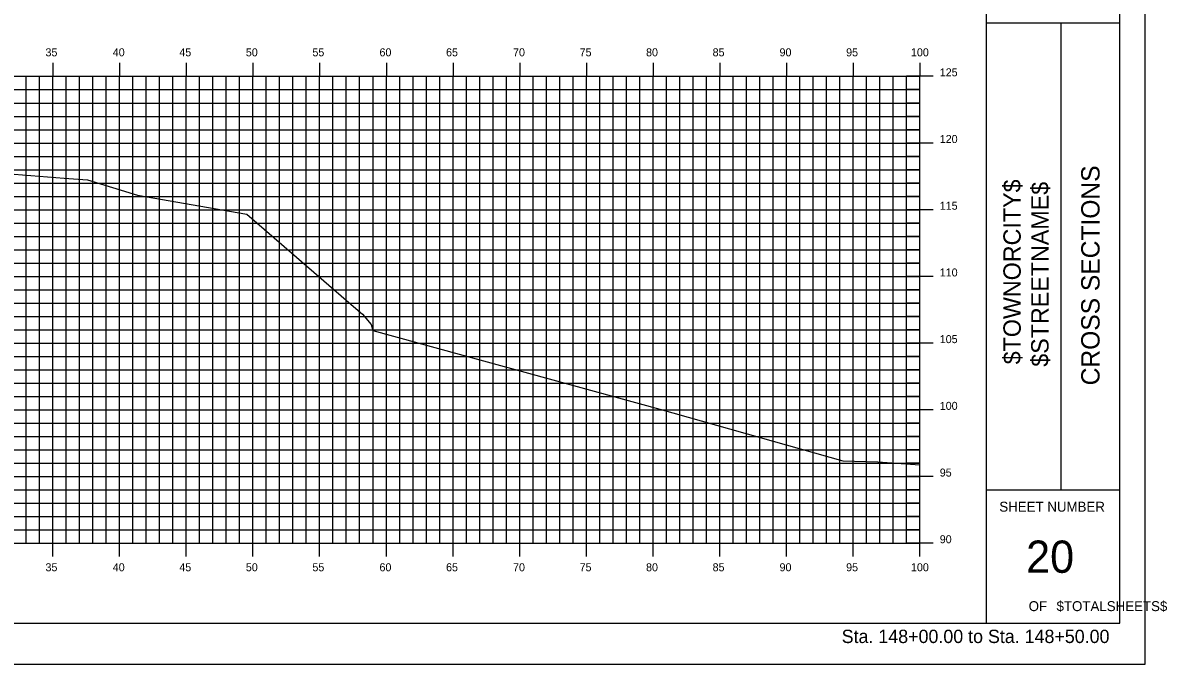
# Model space of a CAD drawing. Extents: x 850598 to 870284, y 366541 to 366651.
# Drawn here: x 850905.4 to 850991.2, y 366541.2 to 366589.2 of the extents above; entities that cross this region are included whole.
import ezdxf

# ---------------------------------------------------------------- set-up
doc = ezdxf.new("R2010")
doc.units = 0
for name, color, linetype in [('BORDER', 7, 'Continuous'), ('H_V ANNOTATION', 7, 'Continuous'), ('HIGHWAY_TITLE', 7, 'Continuous'), ('MAJOR', 7, 'Continuous'), ('MINOR', 7, 'Continuous'), ('PLOT BOUNDARY', 7, 'Continuous'), ('S_Roadway_Centerline', 7, 'Continuous')]:
    doc.layers.add(name, color=color, linetype=linetype)

msp = doc.modelspace()

# ---------------------------------------------------------------- linework, layer by layer
at = {"layer": 'BORDER'}
for p, q in [((850977.654, 366544.225), (850977.654, 366649.225)), ((850987.654, 366544.225), (850987.654, 366649.225)), ((850977.654, 366589.228), (850987.654, 366589.228)), ((850983.245, 366554.228), (850983.245, 366589.228)), ((850977.654, 366554.228), (850987.654, 366554.228)), ((850827.654, 366544.225), (850987.654, 366544.225))]:
    msp.add_line(p, q, dxfattribs=at)
at = {"layer": 'MAJOR'}
for p, q in [((850907.653, 366586.227), (850907.653, 366585.225)), ((850907.653, 366586.227), (850907.653, 366585.225)), ((850912.653, 366586.227), (850912.653, 366585.225)), ((850912.653, 366586.227), (850912.653, 366585.225)), ((850917.653, 366586.227), (850917.653, 366585.225)), ((850917.653, 366586.227), (850917.653, 366585.225)), ((850922.653, 366586.227), (850922.653, 366585.225)), ((850922.653, 366586.227), (850922.653, 366585.225)), ((850927.653, 366586.227), (850927.653, 366585.225)), ((850927.653, 366586.227), (850927.653, 366585.225)), ((850932.653, 366586.227), (850932.653, 366585.225)), ((850932.653, 366586.227), (850932.653, 366585.225)), ((850937.653, 366586.227), (850937.653, 366585.225)), ((850937.653, 366586.227), (850937.653, 366585.225)), ((850942.653, 366586.227), (850942.653, 366585.225)), ((850942.653, 366586.227), (850942.653, 366585.225)), ((850947.653, 366586.227), (850947.653, 366585.225)), ((850947.653, 366586.227), (850947.653, 366585.225)), ((850952.653, 366586.227), (850952.653, 366585.225)), ((850952.653, 366586.227), (850952.653, 366585.225)), ((850957.653, 366586.227), (850957.653, 366585.225)), ((850957.653, 366586.227), (850957.653, 366585.225)), ((850962.653, 366586.227), (850962.653, 366585.225)), ((850962.653, 366586.227), (850962.653, 366585.225)), ((850967.653, 366586.227), (850967.653, 366585.225)), ((850967.653, 366586.227), (850967.653, 366585.225)), ((850972.653, 366586.227), (850972.653, 366585.225)), ((850972.653, 366586.227), (850972.653, 366585.225)), ((850832.653, 366585.225), (850972.653, 366585.225)), ((850832.653, 366585.225), (850972.653, 366585.225)), ((850832.653, 366585.225), (850972.653, 366585.225)), ((850832.653, 366585.225), (850972.653, 366585.225)), ((850907.653, 366550.225), (850907.653, 366585.225)), ((850907.653, 366550.225), (850907.653, 366585.225)), ((850912.653, 366550.225), (850912.653, 366585.225)), ((850912.653, 366550.225), (850912.653, 366585.225)), ((850917.653, 366550.225), (850917.653, 366585.225)), ((850917.653, 366550.225), (850917.653, 366585.225)), ((850922.653, 366550.225), (850922.653, 366585.225)), ((850922.653, 366550.225), (850922.653, 366585.225)), ((850927.653, 366550.225), (850927.653, 366585.225)), ((850927.653, 366550.225), (850927.653, 366585.225)), ((850932.653, 366550.225), (850932.653, 366585.225)), ((850932.653, 366550.225), (850932.653, 366585.225)), ((850937.653, 366550.225), (850937.653, 366585.225)), ((850937.653, 366550.225), (850937.653, 366585.225)), ((850942.653, 366550.225), (850942.653, 366585.225)), ((850942.653, 366550.225), (850942.653, 366585.225)), ((850947.653, 366550.225), (850947.653, 366585.225)), ((850947.653, 366550.225), (850947.653, 366585.225)), ((850952.653, 366550.225), (850952.653, 366585.225)), ((850952.653, 366550.225), (850952.653, 366585.225)), ((850957.653, 366550.225), (850957.653, 366585.225)), ((850957.653, 366550.225), (850957.653, 366585.225)), ((850962.653, 366550.225), (850962.653, 366585.225)), ((850962.653, 366550.225), (850962.653, 366585.225)), ((850967.653, 366550.225), (850967.653, 366585.225)), ((850967.653, 366550.225), (850967.653, 366585.225)), ((850973.655, 366585.225), (850971.651, 366585.225)), ((850973.655, 366585.225), (850971.651, 366585.225)), ((850972.653, 366550.225), (850972.653, 366585.225)), ((850972.653, 366550.225), (850972.653, 366585.225)), ((850972.653, 366550.225), (850972.653, 366585.225)), ((850972.653, 366550.225), (850972.653, 366585.225)), ((850832.653, 366580.225), (850972.653, 366580.225)), ((850832.653, 366580.225), (850972.653, 366580.225)), ((850973.655, 366580.225), (850971.651, 366580.225)), ((850973.655, 366580.225), (850971.651, 366580.225)), ((850832.653, 366575.225), (850972.653, 366575.225)), ((850832.653, 366575.225), (850972.653, 366575.225)), ((850973.655, 366575.225), (850971.651, 366575.225)), ((850973.655, 366575.225), (850971.651, 366575.225)), ((850832.653, 366570.225), (850972.653, 366570.225)), ((850832.653, 366570.225), (850972.653, 366570.225)), ((850973.655, 366570.225), (850971.651, 366570.225)), ((850973.655, 366570.225), (850971.651, 366570.225)), ((850832.653, 366565.225), (850972.653, 366565.225)), ((850832.653, 366565.225), (850972.653, 366565.225)), ((850973.655, 366565.225), (850971.651, 366565.225)), ((850973.655, 366565.225), (850971.651, 366565.225)), ((850832.653, 366560.225), (850972.653, 366560.225)), ((850832.653, 366560.225), (850972.653, 366560.225)), ((850973.655, 366560.225), (850971.651, 366560.225)), ((850973.655, 366560.225), (850971.651, 366560.225)), ((850832.653, 366555.225), (850972.653, 366555.225)), ((850832.653, 366555.225), (850972.653, 366555.225)), ((850973.655, 366555.225), (850971.651, 366555.225)), ((850973.655, 366555.225), (850971.651, 366555.225)), ((850832.653, 366550.225), (850972.653, 366550.225)), ((850832.653, 366550.225), (850972.653, 366550.225)), ((850832.653, 366550.225), (850972.653, 366550.225)), ((850832.653, 366550.225), (850972.653, 366550.225)), ((850907.653, 366549.223), (850907.653, 366550.225)), ((850907.653, 366549.223), (850907.653, 366550.225)), ((850912.653, 366549.223), (850912.653, 366550.225)), ((850912.653, 366549.223), (850912.653, 366550.225)), ((850917.653, 366549.223), (850917.653, 366550.225)), ((850917.653, 366549.223), (850917.653, 366550.225)), ((850922.653, 366549.223), (850922.653, 366550.225)), ((850922.653, 366549.223), (850922.653, 366550.225)), ((850927.653, 366549.223), (850927.653, 366550.225)), ((850927.653, 366549.223), (850927.653, 366550.225)), ((850932.653, 366549.223), (850932.653, 366550.225)), ((850932.653, 366549.223), (850932.653, 366550.225)), ((850937.653, 366549.223), (850937.653, 366550.225)), ((850937.653, 366549.223), (850937.653, 366550.225)), ((850942.653, 366549.223), (850942.653, 366550.225)), ((850942.653, 366549.223), (850942.653, 366550.225)), ((850947.653, 366549.223), (850947.653, 366550.225)), ((850947.653, 366549.223), (850947.653, 366550.225)), ((850952.653, 366549.223), (850952.653, 366550.225)), ((850952.653, 366549.223), (850952.653, 366550.225)), ((850957.653, 366549.223), (850957.653, 366550.225)), ((850957.653, 366549.223), (850957.653, 366550.225)), ((850962.653, 366549.223), (850962.653, 366550.225)), ((850962.653, 366549.223), (850962.653, 366550.225)), ((850967.653, 366549.223), (850967.653, 366550.225)), ((850967.653, 366549.223), (850967.653, 366550.225)), ((850973.655, 366550.225), (850971.651, 366550.225)), ((850973.655, 366550.225), (850971.651, 366550.225)), ((850972.653, 366549.223), (850972.653, 366550.225)), ((850972.653, 366549.223), (850972.653, 366550.225))]:
    msp.add_line(p, q, dxfattribs=at)
at = {"layer": 'MINOR'}
for p, q in [((850905.653, 366550.225), (850905.653, 366585.225)), ((850905.653, 366550.225), (850905.653, 366585.225)), ((850906.653, 366550.225), (850906.653, 366585.225)), ((850906.653, 366550.225), (850906.653, 366585.225)), ((850908.653, 366550.225), (850908.653, 366585.225)), ((850908.653, 366550.225), (850908.653, 366585.225)), ((850909.653, 366550.225), (850909.653, 366585.225)), ((850909.653, 366550.225), (850909.653, 366585.225)), ((850910.653, 366550.225), (850910.653, 366585.225)), ((850910.653, 366550.225), (850910.653, 366585.225)), ((850911.653, 366550.225), (850911.653, 366585.225)), ((850911.653, 366550.225), (850911.653, 366585.225)), ((850913.653, 366550.225), (850913.653, 366585.225)), ((850913.653, 366550.225), (850913.653, 366585.225)), ((850914.653, 366550.225), (850914.653, 366585.225)), ((850914.653, 366550.225), (850914.653, 366585.225)), ((850915.653, 366550.225), (850915.653, 366585.225)), ((850915.653, 366550.225), (850915.653, 366585.225)), ((850916.653, 366550.225), (850916.653, 366585.225)), ((850916.653, 366550.225), (850916.653, 366585.225)), ((850918.653, 366550.225), (850918.653, 366585.225)), ((850918.653, 366550.225), (850918.653, 366585.225)), ((850919.653, 366550.225), (850919.653, 366585.225)), ((850919.653, 366550.225), (850919.653, 366585.225)), ((850920.653, 366550.225), (850920.653, 366585.225)), ((850920.653, 366550.225), (850920.653, 366585.225)), ((850921.653, 366550.225), (850921.653, 366585.225)), ((850921.653, 366550.225), (850921.653, 366585.225)), ((850923.653, 366550.225), (850923.653, 366585.225)), ((850923.653, 366550.225), (850923.653, 366585.225)), ((850924.653, 366550.225), (850924.653, 366585.225)), ((850924.653, 366550.225), (850924.653, 366585.225)), ((850925.653, 366550.225), (850925.653, 366585.225)), ((850925.653, 366550.225), (850925.653, 366585.225)), ((850926.653, 366550.225), (850926.653, 366585.225)), ((850926.653, 366550.225), (850926.653, 366585.225)), ((850928.653, 366550.225), (850928.653, 366585.225)), ((850928.653, 366550.225), (850928.653, 366585.225)), ((850929.653, 366550.225), (850929.653, 366585.225)), ((850929.653, 366550.225), (850929.653, 366585.225)), ((850930.653, 366550.225), (850930.653, 366585.225)), ((850930.653, 366550.225), (850930.653, 366585.225)), ((850931.653, 366550.225), (850931.653, 366585.225)), ((850931.653, 366550.225), (850931.653, 366585.225)), ((850933.653, 366550.225), (850933.653, 366585.225)), ((850933.653, 366550.225), (850933.653, 366585.225)), ((850934.653, 366550.225), (850934.653, 366585.225)), ((850934.653, 366550.225), (850934.653, 366585.225)), ((850935.653, 366550.225), (850935.653, 366585.225)), ((850935.653, 366550.225), (850935.653, 366585.225)), ((850936.653, 366550.225), (850936.653, 366585.225)), ((850936.653, 366550.225), (850936.653, 366585.225)), ((850938.653, 366550.225), (850938.653, 366585.225)), ((850938.653, 366550.225), (850938.653, 366585.225)), ((850939.653, 366550.225), (850939.653, 366585.225)), ((850939.653, 366550.225), (850939.653, 366585.225)), ((850940.653, 366550.225), (850940.653, 366585.225)), ((850940.653, 366550.225), (850940.653, 366585.225)), ((850941.653, 366550.225), (850941.653, 366585.225)), ((850941.653, 366550.225), (850941.653, 366585.225)), ((850943.653, 366550.225), (850943.653, 366585.225)), ((850943.653, 366550.225), (850943.653, 366585.225)), ((850944.653, 366550.225), (850944.653, 366585.225)), ((850944.653, 366550.225), (850944.653, 366585.225)), ((850945.653, 366550.225), (850945.653, 366585.225)), ((850945.653, 366550.225), (850945.653, 366585.225)), ((850946.653, 366550.225), (850946.653, 366585.225)), ((850946.653, 366550.225), (850946.653, 366585.225)), ((850948.653, 366550.225), (850948.653, 366585.225)), ((850948.653, 366550.225), (850948.653, 366585.225)), ((850949.653, 366550.225), (850949.653, 366585.225)), ((850949.653, 366550.225), (850949.653, 366585.225)), ((850950.653, 366550.225), (850950.653, 366585.225)), ((850950.653, 366550.225), (850950.653, 366585.225)), ((850951.653, 366550.225), (850951.653, 366585.225)), ((850951.653, 366550.225), (850951.653, 366585.225)), ((850953.653, 366550.225), (850953.653, 366585.225)), ((850953.653, 366550.225), (850953.653, 366585.225)), ((850954.653, 366550.225), (850954.653, 366585.225)), ((850954.653, 366550.225), (850954.653, 366585.225)), ((850955.653, 366550.225), (850955.653, 366585.225)), ((850955.653, 366550.225), (850955.653, 366585.225)), ((850956.653, 366550.225), (850956.653, 366585.225)), ((850956.653, 366550.225), (850956.653, 366585.225)), ((850958.653, 366550.225), (850958.653, 366585.225)), ((850958.653, 366550.225), (850958.653, 366585.225)), ((850959.653, 366550.225), (850959.653, 366585.225)), ((850959.653, 366550.225), (850959.653, 366585.225)), ((850960.653, 366550.225), (850960.653, 366585.225)), ((850960.653, 366550.225), (850960.653, 366585.225)), ((850961.653, 366550.225), (850961.653, 366585.225)), ((850961.653, 366550.225), (850961.653, 366585.225)), ((850963.653, 366550.225), (850963.653, 366585.225)), ((850963.653, 366550.225), (850963.653, 366585.225)), ((850964.653, 366550.225), (850964.653, 366585.225)), ((850964.653, 366550.225), (850964.653, 366585.225)), ((850965.653, 366550.225), (850965.653, 366585.225)), ((850965.653, 366550.225), (850965.653, 366585.225)), ((850966.653, 366550.225), (850966.653, 366585.225)), ((850966.653, 366550.225), (850966.653, 366585.225)), ((850968.653, 366550.225), (850968.653, 366585.225)), ((850968.653, 366550.225), (850968.653, 366585.225)), ((850969.653, 366550.225), (850969.653, 366585.225)), ((850969.653, 366550.225), (850969.653, 366585.225)), ((850970.653, 366550.225), (850970.653, 366585.225)), ((850970.653, 366550.225), (850970.653, 366585.225)), ((850971.653, 366550.225), (850971.653, 366585.225)), ((850971.653, 366550.225), (850971.653, 366585.225)), ((850832.653, 366584.225), (850972.653, 366584.225)), ((850832.653, 366584.225), (850972.653, 366584.225)), ((850972.653, 366584.225), (850971.651, 366584.225)), ((850972.653, 366584.225), (850971.651, 366584.225)), ((850832.653, 366583.225), (850972.653, 366583.225)), ((850832.653, 366583.225), (850972.653, 366583.225)), ((850972.653, 366583.225), (850971.651, 366583.225)), ((850972.653, 366583.225), (850971.651, 366583.225)), ((850832.653, 366582.225), (850972.653, 366582.225)), ((850832.653, 366582.225), (850972.653, 366582.225)), ((850972.653, 366582.225), (850971.651, 366582.225)), ((850972.653, 366582.225), (850971.651, 366582.225)), ((850832.653, 366581.225), (850972.653, 366581.225)), ((850832.653, 366581.225), (850972.653, 366581.225)), ((850972.653, 366581.225), (850971.651, 366581.225)), ((850972.653, 366581.225), (850971.651, 366581.225)), ((850832.653, 366579.225), (850972.653, 366579.225)), ((850832.653, 366579.225), (850972.653, 366579.225)), ((850972.653, 366579.225), (850971.651, 366579.225)), ((850972.653, 366579.225), (850971.651, 366579.225)), ((850832.653, 366578.225), (850972.653, 366578.225)), ((850832.653, 366578.225), (850972.653, 366578.225)), ((850972.653, 366578.225), (850971.651, 366578.225)), ((850972.653, 366578.225), (850971.651, 366578.225)), ((850832.653, 366577.225), (850972.653, 366577.225)), ((850832.653, 366577.225), (850972.653, 366577.225)), ((850972.653, 366577.225), (850971.651, 366577.225)), ((850972.653, 366577.225), (850971.651, 366577.225)), ((850832.653, 366576.225), (850972.653, 366576.225)), ((850832.653, 366576.225), (850972.653, 366576.225)), ((850972.653, 366576.225), (850971.651, 366576.225)), ((850972.653, 366576.225), (850971.651, 366576.225)), ((850832.653, 366574.225), (850972.653, 366574.225)), ((850832.653, 366574.225), (850972.653, 366574.225)), ((850972.653, 366574.225), (850971.651, 366574.225)), ((850972.653, 366574.225), (850971.651, 366574.225)), ((850832.653, 366573.225), (850972.653, 366573.225)), ((850832.653, 366573.225), (850972.653, 366573.225)), ((850972.653, 366573.225), (850971.651, 366573.225)), ((850972.653, 366573.225), (850971.651, 366573.225)), ((850832.653, 366572.225), (850972.653, 366572.225)), ((850832.653, 366572.225), (850972.653, 366572.225)), ((850972.653, 366572.225), (850971.651, 366572.225)), ((850972.653, 366572.225), (850971.651, 366572.225)), ((850832.653, 366571.225), (850972.653, 366571.225)), ((850832.653, 366571.225), (850972.653, 366571.225)), ((850972.653, 366571.225), (850971.651, 366571.225)), ((850972.653, 366571.225), (850971.651, 366571.225)), ((850832.653, 366569.225), (850972.653, 366569.225)), ((850832.653, 366569.225), (850972.653, 366569.225)), ((850972.653, 366569.225), (850971.651, 366569.225)), ((850972.653, 366569.225), (850971.651, 366569.225)), ((850832.653, 366568.225), (850972.653, 366568.225)), ((850832.653, 366568.225), (850972.653, 366568.225)), ((850972.653, 366568.225), (850971.651, 366568.225)), ((850972.653, 366568.225), (850971.651, 366568.225)), ((850832.653, 366567.225), (850972.653, 366567.225)), ((850832.653, 366567.225), (850972.653, 366567.225)), ((850972.653, 366567.225), (850971.651, 366567.225)), ((850972.653, 366567.225), (850971.651, 366567.225)), ((850832.653, 366566.225), (850972.653, 366566.225)), ((850832.653, 366566.225), (850972.653, 366566.225)), ((850972.653, 366566.225), (850971.651, 366566.225)), ((850972.653, 366566.225), (850971.651, 366566.225)), ((850832.653, 366564.225), (850972.653, 366564.225)), ((850832.653, 366564.225), (850972.653, 366564.225)), ((850972.653, 366564.225), (850971.651, 366564.225)), ((850972.653, 366564.225), (850971.651, 366564.225)), ((850832.653, 366563.225), (850972.653, 366563.225)), ((850832.653, 366563.225), (850972.653, 366563.225)), ((850972.653, 366563.225), (850971.651, 366563.225)), ((850972.653, 366563.225), (850971.651, 366563.225)), ((850832.653, 366562.225), (850972.653, 366562.225)), ((850832.653, 366562.225), (850972.653, 366562.225)), ((850972.653, 366562.225), (850971.651, 366562.225)), ((850972.653, 366562.225), (850971.651, 366562.225)), ((850832.653, 366561.225), (850972.653, 366561.225)), ((850832.653, 366561.225), (850972.653, 366561.225)), ((850972.653, 366561.225), (850971.651, 366561.225)), ((850972.653, 366561.225), (850971.651, 366561.225)), ((850832.653, 366559.225), (850972.653, 366559.225)), ((850832.653, 366559.225), (850972.653, 366559.225)), ((850972.653, 366559.225), (850971.651, 366559.225)), ((850972.653, 366559.225), (850971.651, 366559.225)), ((850832.653, 366558.225), (850972.653, 366558.225)), ((850832.653, 366558.225), (850972.653, 366558.225)), ((850972.653, 366558.225), (850971.651, 366558.225)), ((850972.653, 366558.225), (850971.651, 366558.225)), ((850832.653, 366557.225), (850972.653, 366557.225)), ((850832.653, 366557.225), (850972.653, 366557.225)), ((850972.653, 366557.225), (850971.651, 366557.225)), ((850972.653, 366557.225), (850971.651, 366557.225)), ((850832.653, 366556.225), (850972.653, 366556.225)), ((850832.653, 366556.225), (850972.653, 366556.225)), ((850972.653, 366556.225), (850971.651, 366556.225)), ((850972.653, 366556.225), (850971.651, 366556.225)), ((850832.653, 366554.225), (850972.653, 366554.225)), ((850832.653, 366554.225), (850972.653, 366554.225)), ((850972.653, 366554.225), (850971.651, 366554.225)), ((850972.653, 366554.225), (850971.651, 366554.225)), ((850832.653, 366553.225), (850972.653, 366553.225)), ((850832.653, 366553.225), (850972.653, 366553.225)), ((850972.653, 366553.225), (850971.651, 366553.225)), ((850972.653, 366553.225), (850971.651, 366553.225)), ((850832.653, 366552.225), (850972.653, 366552.225)), ((850832.653, 366552.225), (850972.653, 366552.225)), ((850972.653, 366552.225), (850971.651, 366552.225)), ((850972.653, 366552.225), (850971.651, 366552.225)), ((850832.653, 366551.225), (850972.653, 366551.225)), ((850832.653, 366551.225), (850972.653, 366551.225)), ((850972.653, 366551.225), (850971.651, 366551.225)), ((850972.653, 366551.225), (850971.651, 366551.225))]:
    msp.add_line(p, q, dxfattribs=at)
at = {"layer": 'PLOT BOUNDARY'}
msp.add_lwpolyline([(850819.56, 366541.166), (850989.56, 366541.166), (850989.56, 366651.166), (850819.56, 366651.166)], close=True, dxfattribs=at)
at = {"layer": 'S_Roadway_Centerline'}
msp.add_lwpolyline([(850904.746, 366577.888), (850908.506, 366577.594), (850910.234, 366577.456), (850913.998, 366576.322), (850922.185, 366574.898), (850930.024, 366568.127), (850930.876, 366567.392), (850931.518, 366566.626), (850931.643, 366566.16), (850953.155, 366560.283), (850966.888, 366556.394), (850969.516, 366556.326), (850972.653, 366556.113)], dxfattribs=at)

# ---------------------------------------------------------------- texts
at = {"layer": 'BORDER'}
for s, height, rotation, p in [('CROSS SECTIONS', 1.37787, 90, (850986.138, 366562.062)), ('SHEET NUMBER', 0.74527, 360, (850978.619, 366552.592)), ('20', 2.4194, 360, (850980.629, 366548.008)), ('OF', 0.7453, 360, (850980.821, 366545.138)), ('$TOTALSHEETS$', 0.74527, 360, (850982.91, 366545.138))]:
    msp.add_text(s, height=height, rotation=rotation, dxfattribs=at).set_placement(p)
at = {"layer": 'H_V ANNOTATION'}
for s, height, p in [('35', 0.6, (850907.094, 366586.725)), ('40', 0.6, (850912.14, 366586.725)), ('45', 0.6, (850917.132, 366586.725)), ('50', 0.6, (850922.118, 366586.725)), ('55', 0.6, (850927.11, 366586.725)), ('60', 0.6, (850932.14, 366586.725)), ('65', 0.6, (850937.132, 366586.725)), ('70', 0.6, (850942.156, 366586.725)), ('75', 0.6, (850947.148, 366586.725)), ('80', 0.6, (850952.129, 366586.725)), ('85', 0.6, (850957.121, 366586.725)), ('90', 0.6, (850962.14, 366586.725)), ('95', 0.6, (850967.132, 366586.725)), ('100', 0.6, (850971.995, 366586.725)), ('125', 0.6, (850974.153, 366585.225)), ('120', 0.6, (850974.153, 366580.225)), ('115', 0.6, (850974.153, 366575.225)), ('110', 0.6, (850974.153, 366570.225)), ('105', 0.6, (850974.153, 366565.225)), ('100', 0.6, (850974.153, 366560.225)), ('95', 0.6, (850974.153, 366555.225)), ('90', 0.6, (850974.153, 366550.225)), ('35', 0.6, (850907.094, 366548.125)), ('40', 0.6, (850912.14, 366548.125)), ('45', 0.6, (850917.132, 366548.125)), ('50', 0.6, (850922.118, 366548.125)), ('55', 0.6, (850927.11, 366548.125)), ('60', 0.6, (850932.14, 366548.125)), ('65', 0.6, (850937.132, 366548.125)), ('70', 0.6, (850942.156, 366548.125)), ('75', 0.6, (850947.148, 366548.125)), ('80', 0.6, (850952.129, 366548.125)), ('85', 0.6, (850957.121, 366548.125)), ('90', 0.6, (850962.14, 366548.125)), ('95', 0.6, (850967.132, 366548.125)), ('100', 0.6, (850971.995, 366548.125)), ('Sta. 148+00.00 to Sta. 148+50.00', 1.0002, (850966.799, 366542.745))]:
    msp.add_text(s, height=height, dxfattribs=at).set_placement(p)
at = {"layer": 'HIGHWAY_TITLE'}
for s, p in [('$TOWNORCITY$', (850980.226, 366563.637)), ('$STREETNAME$', (850982.313, 366563.457))]:
    msp.add_text(s, height=1.30428, rotation=90, dxfattribs=at).set_placement(p)

doc.saveas('drawing.dxf')
